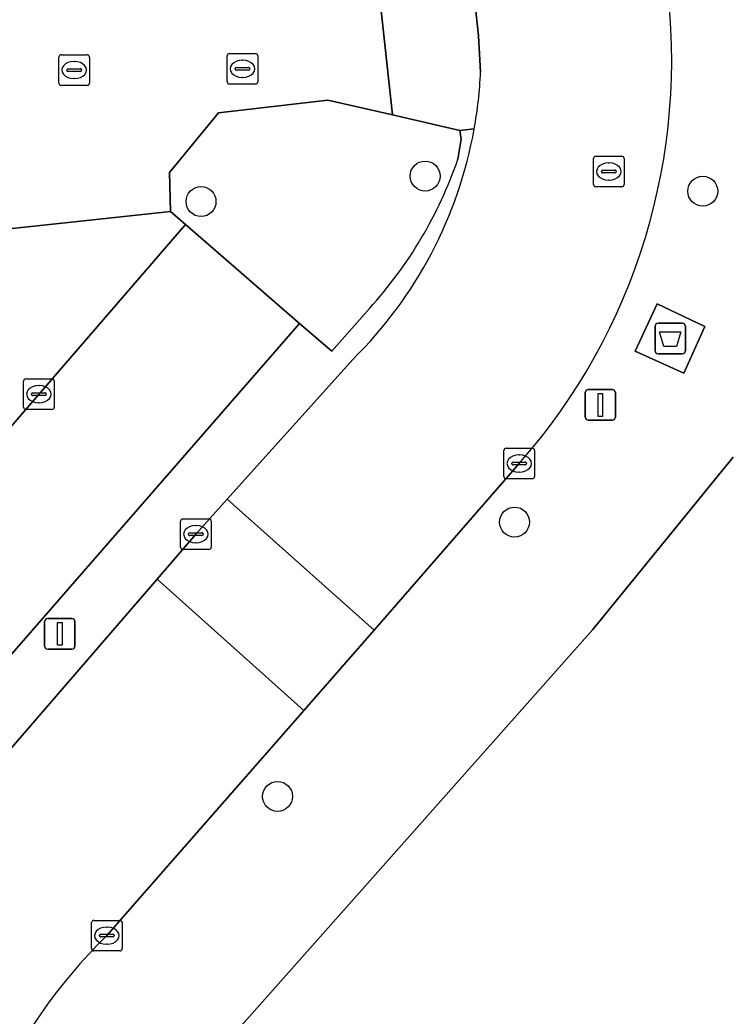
# Model space of a CAD drawing. Extents: x 160023 to 161302, y 384750 to 385707.
# Drawn here: x 161166.31 to 161189.62, y 384936.55 to 384969.11 of the extents above; entities that cross this region are included whole.
import ezdxf

# ---------------------------------------------------------------- set-up
doc = ezdxf.new("R2010")
doc.units = 0
for name, color, linetype in [('IMGEO_Afval_apart_plaats', 7, 'Continuous'), ('IMGEO_Boom', 7, 'Continuous'), ('IMGEO_Groenvoorziening', 7, 'Continuous'), ('IMGEO_Kolk', 7, 'Continuous'), ('IMGEO_Lichtmast', 7, 'Continuous'), ('IMGEO_Parkeervlak_open', 7, 'Continuous'), ('IMGEO_Rijbaan_lokaal_open', 7, 'Continuous'), ('IMGEO_Rioolput', 7, 'Continuous'), ('IMGEO_Voetpad_gesloten', 7, 'Continuous'), ('IMGEO_Voetpad_open', 7, 'Continuous')]:
    doc.layers.add(name, color=color, linetype=linetype)

msp = doc.modelspace()

# ---------------------------------------------------------------- linework, layer by layer
at = {"layer": 'IMGEO_Afval_apart_plaats'}
for p, q in [((161187.169, 384959.198), (161187.959, 384959.198)), ((161187.959, 384959.198), (161187.169, 384959.198)), ((161187.069, 384958.298), (161187.069, 384959.098)), ((161187.069, 384959.098), (161187.069, 384958.298)), ((161188.059, 384959.098), (161188.059, 384958.298)), ((161188.059, 384958.298), (161188.059, 384959.098)), ((161187.959, 384958.198), (161187.169, 384958.198)), ((161187.169, 384958.198), (161187.959, 384958.198))]:
    msp.add_line(p, q, dxfattribs=at)
msp.add_lwpolyline([(161187.212, 384958.912), (161187.916, 384958.912), (161187.767, 384958.442), (161187.361, 384958.442), (161187.212, 384958.912)], dxfattribs=at)
for centre, start, end in [((161187.169, 384959.098), 90, 180), ((161187.169, 384959.098), 90, 180), ((161187.959, 384959.098), 0, 90), ((161187.959, 384959.098), 360, 90), ((161187.169, 384958.298), 180, 270), ((161187.169, 384958.298), 180, 270), ((161187.959, 384958.298), 270, 0), ((161187.959, 384958.298), 270, 0)]:
    msp.add_arc(centre, 0.1, start, end, dxfattribs=at)
at = {"layer": 'IMGEO_Boom'}
for centre in [(161179.554, 384964.01), (161188.629, 384963.515), (161172.231, 384963.176), (161182.477, 384952.698), (161174.732, 384943.731)]:
    msp.add_circle(centre, 0.489, dxfattribs=at)
at = {"layer": 'IMGEO_Groenvoorziening'}
for points in [[(161180.624, 384964.558), (161180.731, 384965.211), (161180.693, 384965.502), (161178.485, 384966.006), (161176.375, 384966.487), (161172.802, 384966.078), (161171.199, 384964.127), (161171.231, 384962.849), (161171.723, 384962.424), (161175.447, 384959.193), (161176.504, 384958.288), (161177.739, 384959.685)], [(161189.619, 384954.815), (161185.041, 384949.185), (161166.705, 384928.52), (161166.733, 384928.263), (161212.578, 384933.342)]]:
    msp.add_lwpolyline(points, dxfattribs=at)
msp.add_arc((161167.305, 384969.153), 14.089, 317.7793, 340.9664, dxfattribs=at)
at = {"layer": 'IMGEO_Kolk'}
for p, q in [((161167.659, 384967.975), (161168.511, 384967.975)), ((161167.584, 384967.049), (161167.584, 384967.901)), ((161168.072, 384967.755), (161168.097, 384967.755)), ((161168.585, 384967.901), (161168.585, 384967.049)), ((161167.843, 384967.469), (161167.843, 384967.481)), ((161168.281, 384967.432), (161167.883, 384967.432)), ((161167.886, 384967.518), (161168.284, 384967.518)), ((161168.327, 384967.481), (161168.327, 384967.469)), ((161168.511, 384966.975), (161167.659, 384966.975)), ((161168.095, 384967.195), (161168.07, 384967.195)), ((161166.431, 384956.453), (161166.431, 384957.305)), ((161166.506, 384957.379), (161167.358, 384957.379)), ((161167.432, 384957.305), (161167.432, 384956.453)), ((161166.69, 384956.873), (161166.69, 384956.885)), ((161166.733, 384956.922), (161167.131, 384956.922)), ((161166.919, 384957.159), (161166.944, 384957.159)), ((161167.174, 384956.885), (161167.174, 384956.873)), ((161167.128, 384956.836), (161166.73, 384956.836)), ((161166.942, 384956.599), (161166.917, 384956.599)), ((161167.358, 384956.379), (161166.506, 384956.379)), ((161182.129, 384954.189), (161182.129, 384955.041)), ((161182.204, 384955.115), (161183.056, 384955.115)), ((161183.13, 384955.041), (161183.13, 384954.189)), ((161182.388, 384954.609), (161182.388, 384954.621)), ((161182.431, 384954.658), (161182.829, 384954.658)), ((161182.617, 384954.895), (161182.642, 384954.895)), ((161182.872, 384954.621), (161182.872, 384954.609)), ((161182.826, 384954.572), (161182.428, 384954.572)), ((161182.64, 384954.335), (161182.615, 384954.335)), ((161183.056, 384954.115), (161182.204, 384954.115)), ((161171.563, 384951.877), (161171.563, 384952.729)), ((161171.638, 384952.803), (161172.49, 384952.803)), ((161172.564, 384952.729), (161172.564, 384951.877)), ((161171.822, 384952.297), (161171.822, 384952.309)), ((161171.865, 384952.346), (161172.263, 384952.346)), ((161172.051, 384952.583), (161172.076, 384952.583)), ((161172.306, 384952.309), (161172.306, 384952.297)), ((161172.26, 384952.26), (161171.862, 384952.26)), ((161172.074, 384952.023), (161172.049, 384952.023)), ((161172.49, 384951.803), (161171.638, 384951.803)), ((161168.653, 384938.754), (161168.653, 384939.606)), ((161168.728, 384939.68), (161169.58, 384939.68)), ((161169.654, 384939.606), (161169.654, 384938.754)), ((161169.141, 384939.46), (161169.166, 384939.46)), ((161168.912, 384939.174), (161168.912, 384939.186)), ((161169.35, 384939.137), (161168.952, 384939.137)), ((161168.955, 384939.223), (161169.353, 384939.223)), ((161169.396, 384939.186), (161169.396, 384939.174)), ((161169.58, 384938.68), (161168.728, 384938.68)), ((161169.164, 384938.9), (161169.139, 384938.9))]:
    msp.add_line(p, q, dxfattribs=at)
for points in [[(161167.659, 384967.975), (161168.511, 384967.975)], [(161167.584, 384967.049), (161167.584, 384967.901)], [(161168.585, 384967.901), (161168.585, 384967.049)], [(161168.511, 384966.975), (161167.659, 384966.975)], [(161166.431, 384956.453), (161166.431, 384957.305)], [(161166.506, 384957.379), (161167.358, 384957.379)], [(161167.432, 384957.305), (161167.432, 384956.453)], [(161167.358, 384956.379), (161166.506, 384956.379)], [(161182.129, 384954.189), (161182.129, 384955.041)], [(161182.204, 384955.115), (161183.056, 384955.115)], [(161183.13, 384955.041), (161183.13, 384954.189)], [(161183.056, 384954.115), (161182.204, 384954.115)], [(161171.563, 384951.877), (161171.563, 384952.729)], [(161171.638, 384952.803), (161172.49, 384952.803)], [(161172.564, 384952.729), (161172.564, 384951.877)], [(161172.49, 384951.803), (161171.638, 384951.803)], [(161168.653, 384938.754), (161168.653, 384939.606)], [(161168.728, 384939.68), (161169.58, 384939.68)], [(161169.654, 384939.606), (161169.654, 384938.754)], [(161169.58, 384938.68), (161168.728, 384938.68)]]:
    msp.add_lwpolyline(points, dxfattribs=at)
for centre, radius, start, end in [((161167.661, 384967.899), 0.0765, 91.552, 178.448), ((161167.661, 384967.899), 0.0765, 91.552, 178.448), ((161168.509, 384967.899), 0.0765, 1.552, 88.448), ((161168.509, 384967.899), 0.0765, 1.552, 88.448), ((161167.883, 384967.478), 0.0403, 85.8775, 175.7526), ((161167.88, 384967.468), 0.0366, 178.938, 274.7102), ((161168.284, 384967.475), 0.043, 264.8664, 352.4533), ((161168.288, 384967.48), 0.0386, 1.7309, 96.639), ((161167.661, 384967.051), 0.0765, 181.552, 268.448), ((161167.661, 384967.051), 0.0765, 181.552, 268.448), ((161168.509, 384967.051), 0.0765, 271.552, 358.448), ((161168.509, 384967.051), 0.0765, 271.552, 358.448), ((161166.508, 384957.303), 0.0765, 91.552, 178.448), ((161166.508, 384957.303), 0.0765, 91.552, 178.448), ((161167.356, 384957.303), 0.0765, 1.552, 88.448), ((161167.356, 384957.303), 0.0765, 1.552, 88.448), ((161166.73, 384956.882), 0.0403, 85.8775, 175.7526), ((161166.727, 384956.872), 0.0366, 178.938, 274.7102), ((161167.131, 384956.879), 0.043, 264.8664, 352.4533), ((161167.135, 384956.884), 0.0386, 1.7309, 96.639), ((161166.508, 384956.455), 0.0765, 181.552, 268.448), ((161166.508, 384956.455), 0.0765, 181.552, 268.448), ((161167.356, 384956.455), 0.0765, 271.552, 358.448), ((161167.356, 384956.455), 0.0765, 271.552, 358.448), ((161182.206, 384955.039), 0.0765, 91.552, 178.448), ((161182.206, 384955.039), 0.0765, 91.552, 178.448), ((161183.054, 384955.039), 0.0765, 1.552, 88.448), ((161183.054, 384955.039), 0.0765, 1.552, 88.448), ((161182.428, 384954.618), 0.0403, 85.8775, 175.7526), ((161182.425, 384954.608), 0.0366, 178.938, 274.7102), ((161182.829, 384954.615), 0.043, 264.8664, 352.4533), ((161182.833, 384954.62), 0.0386, 1.7309, 96.639), ((161182.206, 384954.191), 0.0765, 181.552, 268.448), ((161182.206, 384954.191), 0.0765, 181.552, 268.448), ((161183.054, 384954.191), 0.0765, 271.552, 358.448), ((161183.054, 384954.191), 0.0765, 271.552, 358.448), ((161171.64, 384952.727), 0.0765, 91.552, 178.448), ((161171.64, 384952.727), 0.0765, 91.552, 178.448), ((161172.488, 384952.727), 0.0765, 1.552, 88.448), ((161172.488, 384952.727), 0.0765, 1.552, 88.448), ((161171.862, 384952.306), 0.0403, 85.8775, 175.7526), ((161171.859, 384952.296), 0.0366, 178.938, 274.7102), ((161172.263, 384952.303), 0.043, 264.8664, 352.4533), ((161172.267, 384952.308), 0.0386, 1.7309, 96.639), ((161171.64, 384951.879), 0.0765, 181.552, 268.448), ((161171.64, 384951.879), 0.0765, 181.552, 268.448), ((161172.488, 384951.879), 0.0765, 271.552, 358.448), ((161172.488, 384951.879), 0.0765, 271.552, 358.448), ((161168.73, 384939.604), 0.0765, 91.552, 178.448), ((161168.73, 384939.604), 0.0765, 91.552, 178.448), ((161169.578, 384939.604), 0.0765, 1.552, 88.448), ((161169.578, 384939.604), 0.0765, 1.552, 88.448), ((161168.952, 384939.183), 0.0403, 85.8775, 175.7526), ((161168.949, 384939.173), 0.0366, 178.938, 274.7102), ((161169.353, 384939.18), 0.043, 264.8664, 352.4533), ((161169.357, 384939.185), 0.0386, 1.7309, 96.639), ((161168.73, 384938.756), 0.0765, 181.552, 268.448), ((161168.73, 384938.756), 0.0765, 181.552, 268.448), ((161169.578, 384938.756), 0.0765, 271.552, 358.448), ((161169.578, 384938.756), 0.0765, 271.552, 358.448)]:
    msp.add_arc(centre, radius, start, end, dxfattribs=at)
for centre, major_axis, ratio, start_param, end_param in [((161168.071, 384967.475), (-0.387, 0.002), 0.722429, 4.712389, 7.853982), ((161168.096, 384967.475), (-0.39, 0.002), 0.717154, 1.570796, 4.712389), ((161166.918, 384956.879), (-0.387, 0.002), 0.722429, 4.712389, 7.853982), ((161166.943, 384956.879), (-0.39, 0.002), 0.717154, 1.570796, 4.712389), ((161182.616, 384954.615), (-0.387, 0.002), 0.722429, 4.712389, 7.853982), ((161182.641, 384954.615), (-0.39, 0.002), 0.717154, 1.570796, 4.712389), ((161172.05, 384952.303), (-0.387, 0.002), 0.722429, 4.712389, 7.853982), ((161172.075, 384952.303), (-0.39, 0.002), 0.717154, 1.570796, 4.712389), ((161169.14, 384939.18), (-0.387, 0.002), 0.722429, 4.712389, 7.853982), ((161169.165, 384939.18), (-0.39, 0.002), 0.717154, 1.570796, 4.712389)]:
    msp.add_ellipse(centre, major_axis=major_axis, ratio=ratio, start_param=start_param, end_param=end_param, dxfattribs=at)
at = {"layer": 'IMGEO_Lichtmast'}
for p, q in [((161184.786, 384956.13), (161184.786, 384956.93)), ((161184.786, 384956.93), (161184.786, 384956.13)), ((161184.886, 384957.03), (161185.676, 384957.03)), ((161185.676, 384957.03), (161184.886, 384957.03)), ((161185.776, 384956.93), (161185.776, 384956.13)), ((161185.776, 384956.13), (161185.776, 384956.93)), ((161185.676, 384956.03), (161184.886, 384956.03)), ((161184.886, 384956.03), (161185.676, 384956.03)), ((161167.119, 384948.645), (161167.119, 384949.445)), ((161167.119, 384949.445), (161167.119, 384948.645)), ((161167.219, 384949.545), (161168.009, 384949.545)), ((161168.009, 384949.545), (161167.219, 384949.545)), ((161168.109, 384949.445), (161168.109, 384948.645)), ((161168.109, 384948.645), (161168.109, 384949.445)), ((161168.009, 384948.545), (161167.219, 384948.545)), ((161167.219, 384948.545), (161168.009, 384948.545))]:
    msp.add_line(p, q, dxfattribs=at)
for points in [[(161185.206, 384956.905), (161185.356, 384956.905), (161185.356, 384956.155), (161185.206, 384956.155), (161185.206, 384956.905)], [(161167.539, 384949.42), (161167.689, 384949.42), (161167.689, 384948.67), (161167.539, 384948.67), (161167.539, 384949.42)]]:
    msp.add_lwpolyline(points, dxfattribs=at)
for centre, start, end in [((161184.886, 384956.93), 90, 180), ((161184.886, 384956.93), 90, 180), ((161185.676, 384956.93), 0, 90), ((161185.676, 384956.93), 360, 90), ((161184.886, 384956.13), 180, 270), ((161184.886, 384956.13), 180, 270), ((161185.676, 384956.13), 270, 0), ((161185.676, 384956.13), 270, 0), ((161167.219, 384949.445), 90, 180), ((161167.219, 384949.445), 90, 180), ((161168.009, 384949.445), 0, 90), ((161168.009, 384949.445), 360, 90), ((161167.219, 384948.645), 180, 270), ((161167.219, 384948.645), 180, 270), ((161168.009, 384948.645), 270, 0), ((161168.009, 384948.645), 270, 0)]:
    msp.add_arc(centre, 0.1, start, end, dxfattribs=at)
at = {"layer": 'IMGEO_Parkeervlak_open'}
msp.add_lwpolyline([(161171.723, 384962.424), (161162.226, 384951.435), (161165.908, 384948.232), (161175.447, 384959.193)], close=True, dxfattribs=at)
at = {"layer": 'IMGEO_Rijbaan_lokaal_open'}
for points in [[(161181.475, 385025.672), (161175.186, 385024.867), (161180.174, 384979.104), (161180.682, 384974.372), (161181.303, 384968.589), (161181.366, 384967.409)], [(161130.597, 384958.504), (161131.8, 384958.633), (161150.25, 384960.605), (161156.217, 384961.243), (161171.231, 384962.849), (161171.199, 384964.127), (161172.802, 384966.078), (161176.375, 384966.487), (161178.485, 384966.006), (161177.668, 384973.532), (161146.881, 384970.246), (161146.724, 384971.715), (161145.755, 384971.62), (161138.341, 384970.886), (161134.541, 384970.478), (161127.761, 384969.751)], [(161177.189, 384958.015), (161173.09, 384953.447), (161177.885, 384949.162), (161182.63, 384954.615)], [(161169.154, 384939.18), (161175.535, 384946.476), (161175.595, 384946.544), (161170.792, 384950.832), (161163.059, 384941.889)]]:
    msp.add_lwpolyline(points, dxfattribs=at)
for points in [[(161171.723, 384962.424), (161171.231, 384962.849), (161156.217, 384961.243), (161156.77, 384956.179), (161162.226, 384951.435)], [(161177.885, 384949.162), (161173.09, 384953.447), (161172.064, 384952.303), (161170.792, 384950.832), (161175.595, 384946.544)]]:
    msp.add_lwpolyline(points, close=True, dxfattribs=at)
for centre, radius, start, end in [((161167.7, 384967.793), 19.914, 318.5669, 7.6003), ((161167.416, 384968.018), 13.963, 349.8325, 357.5007), ((161167.316, 384968.031), 14.064, 314.5878, 349.8519), ((161181.483, 384926.571), 17.635, 134.3554, 178.251)]:
    msp.add_arc(centre, radius, start, end, dxfattribs=at)
at = {"layer": 'IMGEO_Rioolput'}
for p, q in [((161173.086, 384967.09), (161173.086, 384967.942)), ((161173.161, 384968.016), (161174.013, 384968.016)), ((161174.087, 384967.942), (161174.087, 384967.09)), ((161173.574, 384967.796), (161173.599, 384967.796)), ((161173.345, 384967.51), (161173.345, 384967.522)), ((161173.783, 384967.473), (161173.385, 384967.473)), ((161173.388, 384967.559), (161173.786, 384967.559)), ((161173.829, 384967.522), (161173.829, 384967.51)), ((161174.013, 384967.016), (161173.161, 384967.016)), ((161173.597, 384967.236), (161173.572, 384967.236)), ((161185.059, 384963.731), (161185.059, 384964.583)), ((161185.134, 384964.657), (161185.986, 384964.657)), ((161185.547, 384964.437), (161185.572, 384964.437)), ((161186.06, 384964.583), (161186.06, 384963.731)), ((161185.318, 384964.151), (161185.318, 384964.163)), ((161185.756, 384964.114), (161185.358, 384964.114)), ((161185.361, 384964.2), (161185.759, 384964.2)), ((161185.802, 384964.163), (161185.802, 384964.151)), ((161185.57, 384963.877), (161185.545, 384963.877)), ((161185.986, 384963.657), (161185.134, 384963.657))]:
    msp.add_line(p, q, dxfattribs=at)
for points in [[(161173.086, 384967.09), (161173.086, 384967.942)], [(161173.161, 384968.016), (161174.013, 384968.016)], [(161174.087, 384967.942), (161174.087, 384967.09)], [(161174.013, 384967.016), (161173.161, 384967.016)], [(161185.059, 384963.731), (161185.059, 384964.583)], [(161185.134, 384964.657), (161185.986, 384964.657)], [(161186.06, 384964.583), (161186.06, 384963.731)], [(161185.986, 384963.657), (161185.134, 384963.657)]]:
    msp.add_lwpolyline(points, dxfattribs=at)
for centre, radius, start, end in [((161173.163, 384967.94), 0.0765, 91.552, 178.448), ((161173.163, 384967.94), 0.0765, 91.552, 178.448), ((161174.011, 384967.94), 0.0765, 1.552, 88.448), ((161174.011, 384967.94), 0.0765, 1.552, 88.448), ((161173.385, 384967.519), 0.0403, 85.8775, 175.7526), ((161173.382, 384967.509), 0.0366, 178.938, 274.7102), ((161173.786, 384967.516), 0.043, 264.8664, 352.4533), ((161173.79, 384967.521), 0.0386, 1.7309, 96.639), ((161173.163, 384967.092), 0.0765, 181.552, 268.448), ((161173.163, 384967.092), 0.0765, 181.552, 268.448), ((161174.011, 384967.092), 0.0765, 271.552, 358.448), ((161174.011, 384967.092), 0.0765, 271.552, 358.448), ((161185.136, 384964.581), 0.0765, 91.552, 178.448), ((161185.136, 384964.581), 0.0765, 91.552, 178.448), ((161185.984, 384964.581), 0.0765, 1.552, 88.448), ((161185.984, 384964.581), 0.0765, 1.552, 88.448), ((161185.358, 384964.16), 0.0403, 85.8775, 175.7526), ((161185.355, 384964.15), 0.0366, 178.938, 274.7102), ((161185.759, 384964.157), 0.043, 264.8664, 352.4533), ((161185.763, 384964.162), 0.0386, 1.7309, 96.639), ((161185.136, 384963.733), 0.0765, 181.552, 268.448), ((161185.136, 384963.733), 0.0765, 181.552, 268.448), ((161185.984, 384963.733), 0.0765, 271.552, 358.448), ((161185.984, 384963.733), 0.0765, 271.552, 358.448)]:
    msp.add_arc(centre, radius, start, end, dxfattribs=at)
for centre, major_axis, ratio, start_param, end_param in [((161173.573, 384967.516), (-0.387, 0.002), 0.722429, 4.712389, 7.853982), ((161173.598, 384967.516), (-0.39, 0.002), 0.717154, 1.570796, 4.712389), ((161185.546, 384964.157), (-0.387, 0.002), 0.722429, 4.712389, 7.853982), ((161185.571, 384964.157), (-0.39, 0.002), 0.717154, 1.570796, 4.712389)]:
    msp.add_ellipse(centre, major_axis=major_axis, ratio=ratio, start_param=start_param, end_param=end_param, dxfattribs=at)
at = {"layer": 'IMGEO_Voetpad_gesloten'}
msp.add_lwpolyline([(161188.694, 384959.091), (161187.142, 384959.832), (161186.424, 384958.28), (161188.005, 384957.571)], close=True, dxfattribs=at)
at = {"layer": 'IMGEO_Voetpad_open'}
for points in [[(161167.496, 385078.48), (161166.552, 385075.934), (161171.213, 385032.993), (161171.35, 385031.73), (161174.784, 385000.103), (161174.795, 385000), (161174.895, 384999.082), (161177.668, 384973.532), (161178.485, 384966.006), (161180.693, 384965.502), (161181.16, 384965.553)], [(161181.366, 384967.409), (161181.303, 384968.589), (161180.682, 384974.372), (161180.174, 384979.104), (161175.186, 385024.867)], [(161181.16, 384965.553), (161180.693, 384965.502), (161180.731, 384965.211), (161180.624, 384964.558)], [(161177.739, 384959.685), (161176.504, 384958.288), (161175.447, 384959.193), (161165.908, 384948.232), (161162.226, 384951.435), (161159.036, 384947.743), (161153.604, 384952.638), (161156.77, 384956.179), (161156.217, 384961.243), (161150.25, 384960.605), (161153.625, 384929.861), (161153.845, 384927.859), (161139.876, 384926.348), (161140.223, 384923.084), (161153.142, 384924.69)], [(161170.792, 384950.832), (161172.064, 384952.303), (161173.09, 384953.447), (161177.189, 384958.015)], [(161170.57, 384890.487), (161170.066, 384895.072), (161167.201, 384923.926), (161166.733, 384928.263), (161166.705, 384928.52), (161185.041, 384949.185), (161189.619, 384954.815)], [(161182.63, 384954.615), (161177.885, 384949.162), (161175.595, 384946.544), (161175.535, 384946.476), (161169.154, 384939.18)], [(161163.059, 384941.889), (161170.792, 384950.832)]]:
    msp.add_lwpolyline(points, dxfattribs=at)
msp.add_lwpolyline([(161188.694, 384959.091), (161188.005, 384957.571), (161186.424, 384958.28), (161187.142, 384959.832)], close=True, dxfattribs=at)
for centre, radius, start, end in [((161167.7, 384967.793), 19.914, 318.5669, 7.6003), ((161167.416, 384968.018), 13.963, 349.8325, 357.5007), ((161167.316, 384968.031), 14.064, 314.5878, 349.8519), ((161167.305, 384969.153), 14.089, 317.7793, 340.9664), ((161181.483, 384926.571), 17.635, 134.3554, 178.251)]:
    msp.add_arc(centre, radius, start, end, dxfattribs=at)

doc.saveas('drawing.dxf')
